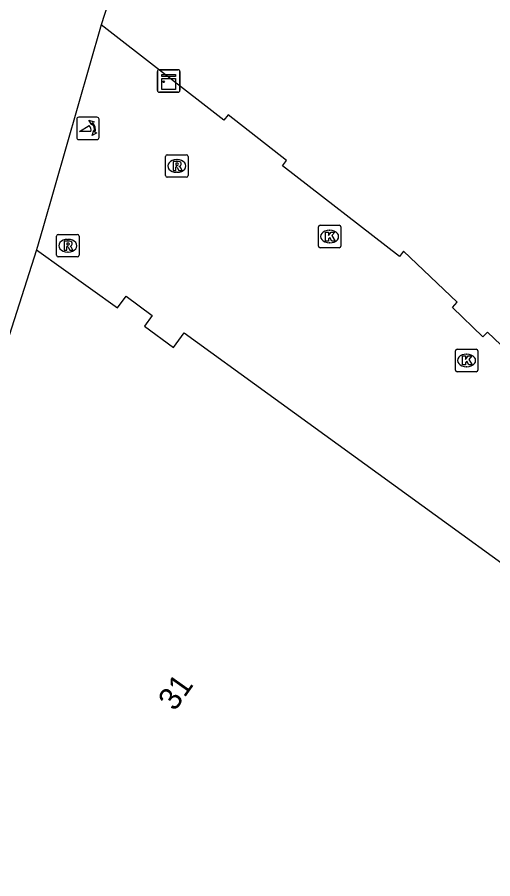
# Model space of a CAD drawing. Extents: x 161087 to 161922, y 382574 to 383873.
# Drawn here: x 161118.01 to 161139.14, y 383346.31 to 383384.59 of the extents above; entities that cross this region are included whole.
import ezdxf

# ---------------------------------------------------------------- set-up
doc = ezdxf.new("R2010")
doc.units = 0
for name, color, linetype in [('IMGEO_Kast', 7, 'Continuous'), ('IMGEO_Kolk', 7, 'Continuous'), ('IMGEO_Pand', 7, 'Continuous'), ('IMGEO_Pand_nummerreeks', 7, 'Continuous'), ('IMGEO_Poller', 7, 'Continuous'), ('IMGEO_Rioolput', 7, 'Continuous'), ('IMGEO_Voetpad_open', 7, 'Continuous')]:
    doc.layers.add(name, color=color, linetype=linetype)

msp = doc.modelspace()

# ---------------------------------------------------------------- linework, layer by layer
at = {"layer": 'IMGEO_Kast'}
for p, q in [((161124.238, 383381.335), (161124.238, 383382.176)), ((161124.238, 383382.176), (161124.238, 383381.335)), ((161124.313, 383382.26), (161125.154, 383382.26)), ((161125.154, 383382.26), (161124.313, 383382.26)), ((161125.238, 383382.185), (161125.238, 383381.344)), ((161125.238, 383381.344), (161125.238, 383382.185)), ((161125.163, 383381.26), (161124.322, 383381.26)), ((161124.322, 383381.26), (161125.163, 383381.26))]:
    msp.add_line(p, q, dxfattribs=at)
for points in [[(161124.433, 383382.05), (161125.033, 383382.05), (161125.033, 383381.965), (161124.433, 383381.965), (161124.433, 383382.05)], [(161124.433, 383381.875), (161125.033, 383381.875), (161125.033, 383381.386), (161124.433, 383381.386), (161124.433, 383381.875)]]:
    msp.add_lwpolyline(points, dxfattribs=at)
msp.add_circle((161124.517, 383381.724), 0.0377, dxfattribs=at)
for centre, start, end in [((161124.316, 383382.182), 92.4484, 184.2845), ((161124.316, 383382.182), 92.4484, 184.2845), ((161125.16, 383382.182), 2.4484, 94.2845), ((161125.16, 383382.182), 2.4484, 94.2845), ((161124.316, 383381.338), 182.4484, 274.2845), ((161124.316, 383381.338), 182.4484, 274.2845), ((161125.16, 383381.338), 272.4484, 4.2845), ((161125.16, 383381.338), 272.4484, 4.2845)]:
    msp.add_arc(centre, 0.0779, start, end, dxfattribs=at)
at = {"layer": 'IMGEO_Kolk'}
for p, q in [((161131.389, 383374.42), (161131.389, 383375.272)), ((161131.464, 383375.346), (161132.316, 383375.346)), ((161131.877, 383375.126), (161131.902, 383375.126)), ((161132.39, 383375.272), (161132.39, 383374.42)), ((161132.316, 383374.346), (161131.464, 383374.346)), ((161131.9, 383374.566), (161131.875, 383374.566)), ((161137.479, 383368.913), (161137.479, 383369.765)), ((161137.554, 383369.839), (161138.406, 383369.839)), ((161138.48, 383369.765), (161138.48, 383368.913)), ((161137.967, 383369.619), (161137.992, 383369.619)), ((161137.99, 383369.059), (161137.965, 383369.059)), ((161138.406, 383368.839), (161137.554, 383368.839))]:
    msp.add_line(p, q, dxfattribs=at)
for points in [[(161131.389, 383374.42), (161131.389, 383375.272)], [(161131.464, 383375.346), (161132.316, 383375.346)], [(161131.71, 383375.046), (161131.833, 383375.046), (161131.833, 383374.895), (161131.963, 383375.046), (161132.127, 383375.046), (161131.981, 383374.895), (161132.134, 383374.646), (161131.982, 383374.646), (161131.897, 383374.81), (161131.833, 383374.743), (161131.833, 383374.646), (161131.71, 383374.646), (161131.71, 383375.046)], [(161132.39, 383375.272), (161132.39, 383374.42)], [(161132.316, 383374.346), (161131.464, 383374.346)], [(161137.479, 383368.913), (161137.479, 383369.765)], [(161137.554, 383369.839), (161138.406, 383369.839)], [(161138.48, 383369.765), (161138.48, 383368.913)], [(161137.8, 383369.539), (161137.923, 383369.539), (161137.923, 383369.388), (161138.053, 383369.539), (161138.217, 383369.539), (161138.071, 383369.388), (161138.224, 383369.139), (161138.072, 383369.139), (161137.987, 383369.303), (161137.923, 383369.236), (161137.923, 383369.139), (161137.8, 383369.139), (161137.8, 383369.539)], [(161138.406, 383368.839), (161137.554, 383368.839)]]:
    msp.add_lwpolyline(points, dxfattribs=at)
for centre, start, end in [((161131.466, 383375.27), 91.552, 178.448), ((161131.466, 383375.27), 91.552, 178.448), ((161132.314, 383375.27), 1.552, 88.448), ((161132.314, 383375.27), 1.552, 88.448), ((161131.466, 383374.422), 181.552, 268.448), ((161131.466, 383374.422), 181.552, 268.448), ((161132.314, 383374.422), 271.552, 358.448), ((161132.314, 383374.422), 271.552, 358.448), ((161137.556, 383369.763), 91.552, 178.448), ((161137.556, 383369.763), 91.552, 178.448), ((161138.404, 383369.763), 1.552, 88.448), ((161138.404, 383369.763), 1.552, 88.448), ((161137.556, 383368.915), 181.552, 268.448), ((161137.556, 383368.915), 181.552, 268.448), ((161138.404, 383368.915), 271.552, 358.448), ((161138.404, 383368.915), 271.552, 358.448)]:
    msp.add_arc(centre, 0.0765, start, end, dxfattribs=at)
for centre, major_axis, ratio, start_param, end_param in [((161131.876, 383374.846), (-0.387, 0.002), 0.722429, 4.712389, 7.853982), ((161131.901, 383374.846), (-0.39, 0.002), 0.717154, 1.570796, 4.712389), ((161137.966, 383369.339), (-0.387, 0.002), 0.722429, 4.712389, 7.853982), ((161137.991, 383369.339), (-0.39, 0.002), 0.717154, 1.570796, 4.712389)]:
    msp.add_ellipse(centre, major_axis=major_axis, ratio=ratio, start_param=start_param, end_param=end_param, dxfattribs=at)
at = {"layer": 'IMGEO_Pand'}
for points in [[(161125.139, 383394.812), (161121.743, 383384.25)], [(161155.012, 383382.253), (161156.505, 383381.197), (161153.195, 383377.785), (161152.969, 383377.991), (161150.064, 383375.038), (161150.277, 383374.827), (161148.754, 383373.283), (161148.541, 383373.468), (161143.531, 383368.358), (161143.737, 383368.152), (161142.423, 383366.805), (161141.062, 383368.109), (161141.28, 383368.343), (161138.905, 383370.6), (161138.697, 383370.385), (161137.344, 383371.695), (161137.552, 383371.93), (161135.18, 383374.191), (161134.996, 383373.954), (161129.801, 383377.987), (161129.973, 383378.226), (161127.377, 383380.253), (161127.193, 383380.016), (161121.743, 383384.25)], [(161118.857, 383374.248), (161115.542, 383363.895), (161115.723, 383363.759)], [(161118.857, 383374.248), (161122.467, 383371.676), (161122.843, 383372.189), (161124.001, 383371.34), (161123.663, 383370.857), (161124.958, 383369.918), (161125.428, 383370.565), (161158.897, 383346.301)]]:
    msp.add_lwpolyline(points, dxfattribs=at)
at = {"layer": 'IMGEO_Poller'}
for p, q in [((161120.648, 383380.056), (161120.648, 383379.249)), ((161120.648, 383380.056), (161120.648, 383379.249)), ((161121.55, 383380.151), (161120.742, 383380.151)), ((161121.55, 383380.151), (161120.742, 383380.151)), ((161121.644, 383379.249), (161121.644, 383380.056)), ((161121.644, 383379.249), (161121.644, 383380.056)), ((161120.742, 383379.154), (161121.55, 383379.154)), ((161120.742, 383379.154), (161121.55, 383379.154))]:
    msp.add_line(p, q, dxfattribs=at)
for points in [[(161121.327, 383379.88), (161121.315, 383379.807), (161121.19, 383380.012)], [(161121.19, 383380.012), (161121.421, 383379.946), (161121.35, 383379.914)], [(161121.283, 383379.507), (161120.77, 383379.507), (161121.2, 383379.782)], [(161121.343, 383379.335), (161121.409, 383379.566), (161121.439, 383379.498)], [(161121.475, 383379.471), (161121.547, 383379.46), (161121.343, 383379.335)]]:
    msp.add_lwpolyline(points, dxfattribs=at)
for centre, radius, start, end in [((161120.742, 383380.056), 0.0946, 90, 180), ((161120.742, 383380.056), 0.0946, 90, 180), ((161121.55, 383380.056), 0.0946, 0, 90), ((161121.55, 383380.056), 0.0946, 0, 90), ((161120.955, 383379.557), 0.332, 351.3247, 42.4854), ((161120.969, 383379.567), 0.476, 351.7527, 41.1691), ((161120.969, 383379.567), 0.516, 349.3569, 42.2912), ((161120.742, 383379.249), 0.0946, 180, 270), ((161120.742, 383379.249), 0.0946, 180, 270), ((161121.55, 383379.249), 0.0946, 270, 0), ((161121.55, 383379.249), 0.0946, 270, 0)]:
    msp.add_arc(centre, radius, start, end, dxfattribs=at)
at = {"layer": 'IMGEO_Rioolput'}
for p, q in [((161124.674, 383378.483), (161125.526, 383378.483)), ((161124.599, 383377.557), (161124.599, 383378.409)), ((161125.087, 383378.263), (161125.112, 383378.263)), ((161125.6, 383378.409), (161125.6, 383377.557)), ((161125.11, 383377.703), (161125.085, 383377.703)), ((161125.526, 383377.483), (161124.674, 383377.483)), ((161119.754, 383374.012), (161119.754, 383374.864)), ((161119.829, 383374.938), (161120.681, 383374.938)), ((161120.242, 383374.718), (161120.267, 383374.718)), ((161120.755, 383374.864), (161120.755, 383374.012)), ((161120.681, 383373.938), (161119.829, 383373.938)), ((161120.265, 383374.158), (161120.24, 383374.158))]:
    msp.add_line(p, q, dxfattribs=at)
for points in [[(161124.674, 383378.483), (161125.526, 383378.483)], [(161124.599, 383377.557), (161124.599, 383378.409)], [(161125.188, 383378.181), (161124.936, 383378.183), (161124.936, 383377.783)], [(161125.114, 383378.102), (161125.06, 383378.102), (161125.06, 383378.021)], [(161125.6, 383378.409), (161125.6, 383377.557)], [(161124.936, 383377.783), (161125.06, 383377.783), (161125.06, 383377.945), (161125.071, 383377.945)], [(161125.06, 383378.021), (161125.112, 383378.021)], [(161125.118, 383377.916), (161125.189, 383377.783), (161125.329, 383377.783), (161125.264, 383377.909)], [(161125.526, 383377.483), (161124.674, 383377.483)], [(161119.754, 383374.012), (161119.754, 383374.864)], [(161119.829, 383374.938), (161120.681, 383374.938)], [(161120.343, 383374.636), (161120.091, 383374.638), (161120.091, 383374.238)], [(161120.755, 383374.864), (161120.755, 383374.012)], [(161120.091, 383374.238), (161120.215, 383374.238), (161120.215, 383374.4), (161120.226, 383374.4)], [(161120.269, 383374.557), (161120.215, 383374.557), (161120.215, 383374.476)], [(161120.215, 383374.476), (161120.267, 383374.476)], [(161120.273, 383374.371), (161120.344, 383374.238), (161120.484, 383374.238), (161120.419, 383374.364)], [(161120.681, 383373.938), (161119.829, 383373.938)]]:
    msp.add_lwpolyline(points, dxfattribs=at)
for centre, radius, start, end in [((161124.676, 383378.407), 0.0765, 91.552, 178.448), ((161124.676, 383378.407), 0.0765, 91.552, 178.448), ((161125.524, 383378.407), 0.0765, 1.552, 88.448), ((161125.524, 383378.407), 0.0765, 1.552, 88.448), ((161125.12, 383378.006), 0.0964, 77.0061, 93.1865), ((161125.134, 383378.063), 0.0378, 276.6634, 79.6772), ((161125.187, 383378.071), 0.109, 350.3612, 89.416), ((161125.07, 383377.892), 0.0533, 26.0293, 88.6989), ((161125.096, 383378.21), 0.19, 274.7715, 282.9687), ((161125.185, 383378.071), 0.112, 277.5842, 350.9817), ((161125.169, 383377.856), 0.108, 29.5134, 73.7905), ((161124.676, 383377.559), 0.0765, 181.552, 268.448), ((161124.676, 383377.559), 0.0765, 181.552, 268.448), ((161125.524, 383377.559), 0.0765, 271.552, 358.448), ((161125.524, 383377.559), 0.0765, 271.552, 358.448), ((161119.831, 383374.862), 0.0765, 91.552, 178.448), ((161119.831, 383374.862), 0.0765, 91.552, 178.448), ((161120.342, 383374.526), 0.109, 350.3612, 89.416), ((161120.679, 383374.862), 0.0765, 1.552, 88.448), ((161120.679, 383374.862), 0.0765, 1.552, 88.448), ((161120.225, 383374.347), 0.0533, 26.0293, 88.6989), ((161120.251, 383374.665), 0.19, 274.7715, 282.9687), ((161120.275, 383374.461), 0.0964, 77.0061, 93.1865), ((161120.289, 383374.518), 0.0378, 276.6634, 79.6772), ((161120.34, 383374.526), 0.112, 277.5842, 350.9817), ((161120.324, 383374.311), 0.108, 29.5134, 73.7905), ((161119.831, 383374.014), 0.0765, 181.552, 268.448), ((161119.831, 383374.014), 0.0765, 181.552, 268.448), ((161120.679, 383374.014), 0.0765, 271.552, 358.448), ((161120.679, 383374.014), 0.0765, 271.552, 358.448)]:
    msp.add_arc(centre, radius, start, end, dxfattribs=at)
for centre, major_axis, ratio, start_param, end_param in [((161125.086, 383377.983), (-0.387, 0.002), 0.722429, 4.712389, 7.853982), ((161125.111, 383377.983), (-0.39, 0.002), 0.717154, 1.570796, 4.712389), ((161120.241, 383374.438), (-0.387, 0.002), 0.722429, 4.712389, 7.853982), ((161120.266, 383374.438), (-0.39, 0.002), 0.717154, 1.570796, 4.712389)]:
    msp.add_ellipse(centre, major_axis=major_axis, ratio=ratio, start_param=start_param, end_param=end_param, dxfattribs=at)
at = {"layer": 'IMGEO_Voetpad_open'}
msp.add_lwpolyline([(161121.743, 383384.25), (161119.147, 383375.213), (161118.857, 383374.248)], dxfattribs=at)

# ---------------------------------------------------------------- texts
at = {"layer": 'IMGEO_Pand_nummerreeks'}
msp.add_text('31', height=1, rotation=54.6824, dxfattribs=at).set_placement((161125.01, 383353.717))

doc.saveas('drawing.dxf')
